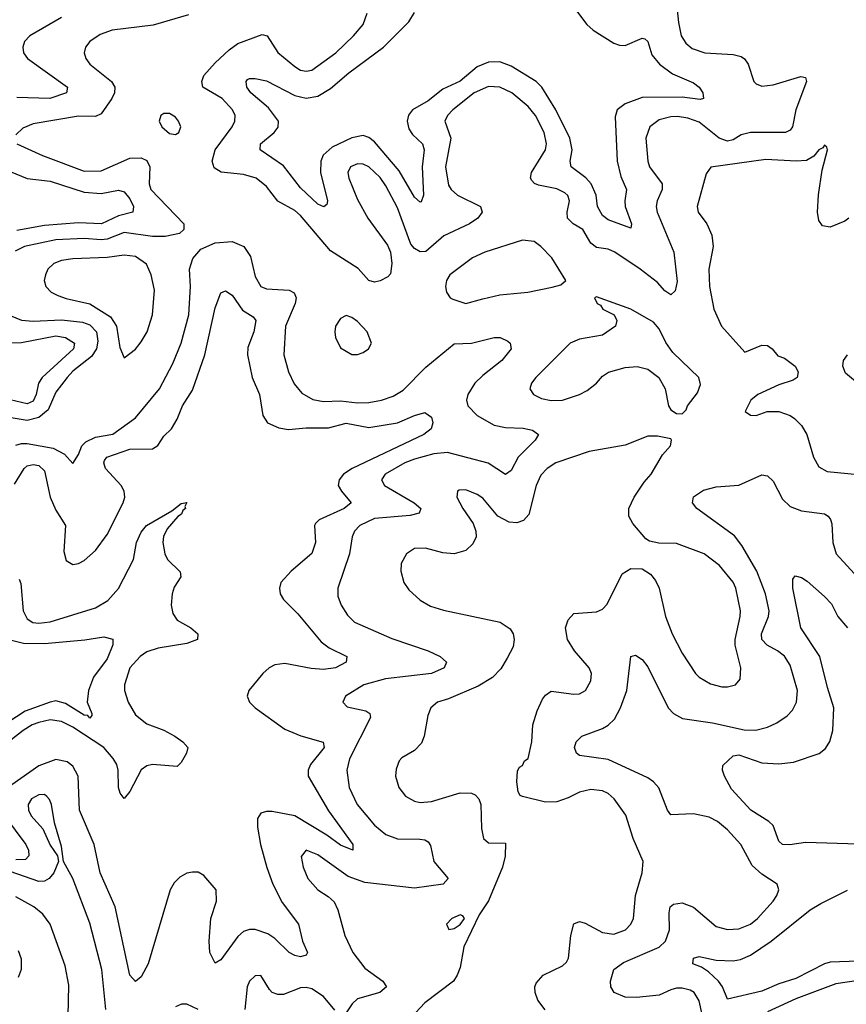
# Model space of a CAD drawing. Header units: inches. Extents: x 1843162 to 1959474, y 907081 to 1016326.
# Tile 602 of 656: x 1941483 to 1944387, y 971268 to 974727. Entities that reach past the tile are written whole.
import ezdxf

# ---------------------------------------------------------------- set-up
doc = ezdxf.new("R2010")
doc.units = ezdxf.units.IN
doc.header["$MEASUREMENT"] = 0
doc.layers.add('B9947', color=7, linetype='Continuous')

msp = doc.modelspace()

# ---------------------------------------------------------------- linework, layer by layer
at = {"layer": 'B9947', "color": 5}
for points, elevation in [([(1943792.1, 974772.1), (1943797, 974717), (1943807.1, 974670), (1943823.6, 974643.6), (1943845, 974625), (1943890.1, 974610.1), (1943990, 974604.1), (1944017.2, 974597.2), (1944029.1, 974589.1), (1944041.7, 974570), (1944062, 974510), (1944070, 974500.9), (1944090, 974493), (1944130, 974498.1), (1944227.3, 974527.3), (1944243.8, 974523.8), (1944247.6, 974510), (1944210.1, 974410), (1944198, 974350), (1944190, 974338.5), (1944173, 974330), (1944050, 974330.3), (1944017.8, 974322.2), (1943990, 974304.7), (1943970, 974299.5), (1943940.5, 974310), (1943870, 974366.1), (1943830, 974381.2), (1943794, 974386), (1943770, 974385), (1943730, 974375.2), (1943696.5, 974350), (1943683, 974310), (1943689.3, 974230), (1943695.9, 974210), (1943740.1, 974150), (1943740.1, 974130), (1943722.9, 974090), (1943719.2, 974070), (1943722.5, 974050), (1943781.2, 973910), (1943792.7, 973807.3), (1943785.8, 973774.2), (1943770, 973759.7), (1943750, 973774.2), (1943723.3, 973803.3), (1943663.2, 973850), (1943573.6, 973910), (1943550, 973920.6), (1943510, 973926.1), (1943490, 973941.1), (1943461.8, 973990), (1943427.7, 974010), (1943407.6, 974030), (1943406.5, 974050), (1943414.5, 974090), (1943409.3, 974109.3), (1943398.6, 974118.6), (1943370, 974132.2), (1943305.2, 974145.2), (1943291.2, 974151.2), (1943281.9, 974161.9), (1943277.1, 974170), (1943280.6, 974190), (1943330.5, 974270), (1943334.1, 974290), (1943325.3, 974330), (1943294.9, 974390), (1943270, 974421.3), (1943211.6, 974470), (1943170, 974489.9), (1943130, 974491.9), (1943080.2, 974470), (1943004.3, 974410), (1942986.3, 974390), (1942977.1, 974370), (1942997.7, 974310), (1942978.7, 974210), (1942990, 974145.3), (1942999.2, 974130), (1943021.3, 974110), (1943101.5, 974070), (1943108.3, 974050), (1943092.8, 974030), (1943063.8, 974010), (1942972.9, 973967.1), (1942910, 973912.1), (1942890, 973911.6), (1942870, 973922.5), (1942857.6, 973937.6), (1942810, 974066.2), (1942770, 974143.1), (1942750, 974171.9), (1942710, 974209.8), (1942690, 974219.4), (1942670, 974220.7), (1942645.5, 974210), (1942635.8, 974190), (1942638.9, 974170), (1942670, 974095.6), (1942706.7, 974030), (1942775.2, 973935.2), (1942785.8, 973910), (1942790.7, 973870), (1942785.9, 973834.1), (1942777, 973823), (1942750, 973809.2), (1942730, 973805), (1942710, 973810.7), (1942672.5, 973852.5), (1942574.7, 973914.7), (1942470, 974038.7), (1942450, 974056.9), (1942390, 974089), (1942350, 974141.1), (1942314.2, 974170), (1942270, 974183.2), (1942190.5, 974190.5), (1942166.4, 974206.4), (1942159.6, 974230), (1942169.4, 974270), (1942229.1, 974350), (1942239.4, 974370), (1942239.8, 974390), (1942231.2, 974410), (1942195, 974450), (1942127.1, 974490), (1942122.6, 974510), (1942130.5, 974530), (1942170, 974575.3), (1942218.9, 974621.1), (1942250, 974642.8), (1942334.9, 974674.9), (1942353.1, 974670), (1942390, 974611.7), (1942450, 974561.7), (1942470, 974548.8), (1942490, 974546), (1942510, 974549.4), (1942594.2, 974610), (1942656.4, 974670), (1942689.8, 974710), (1942704.4, 974750)], 540), ([(1943414.8, 974790), (1943475, 974710), (1943497.7, 974690), (1943570, 974644.1), (1943590, 974636.6), (1943610, 974636), (1943670, 974662.2), (1943679.4, 974659.4), (1943690, 974650.4), (1943703.5, 974603.5), (1943730.8, 974570.8), (1943776.9, 974536.9), (1943850, 974504.7), (1943870.3, 974490), (1943883.1, 974470), (1943884.9, 974450), (1943874.1, 974445.9), (1943810, 974454), (1943670, 974453.3), (1943610, 974431.6), (1943582.1, 974410), (1943574.9, 974385.1), (1943581.5, 974230), (1943595.3, 974175.3), (1943615, 974130), (1943608.9, 974090), (1943610.7, 974070), (1943632.9, 974010), (1943630, 973994), (1943550, 974023.2), (1943530, 974039.4), (1943513.3, 974070), (1943508.7, 974110), (1943491.3, 974150), (1943471.7, 974171.7), (1943419.9, 974210), (1943416.6, 974230), (1943424.2, 974270), (1943416.3, 974310), (1943366.4, 974410), (1943317.5, 974490), (1943297.5, 974510), (1943210, 974563.6), (1943170, 974579), (1943130, 974577.1), (1943090, 974561.1), (1943030, 974510.6), (1942970, 974482.7), (1942918.5, 974441.5), (1942863.2, 974410), (1942848.5, 974391.5), (1942844.6, 974370), (1942850, 974343.2), (1942863.3, 974323.3), (1942898.1, 974290), (1942903.6, 974270), (1942897.5, 974210), (1942902.3, 974110), (1942893, 974087), (1942890, 974086), (1942870, 974103.8), (1942816.1, 974196.1), (1942730, 974297.6), (1942710, 974313), (1942690, 974319.3), (1942650, 974311.4), (1942581.1, 974278.9), (1942549.3, 974250.7), (1942540.6, 974230), (1942539.5, 974190), (1942564.7, 974090), (1942562, 974078), (1942551.1, 974068.9), (1942530, 974079.1), (1942470, 974135.5), (1942410, 974213.1), (1942327.7, 974270), (1942328.9, 974290), (1942377.3, 974330), (1942391.4, 974348.6), (1942392.3, 974370), (1942357.2, 974417.2), (1942295, 974470), (1942281.6, 974490), (1942278.9, 974510), (1942284, 974516), (1942290, 974520.3), (1942310, 974520.2), (1942350, 974511.8), (1942450, 974460.5), (1942490, 974450.8), (1942530, 974458.1), (1942574.8, 974485.2), (1942639.5, 974540.5), (1942761.5, 974630), (1942850, 974718.7), (1942870, 974751.7)], 520), ([(1942076.3, 974743.7), (1941952.7, 974707.3), (1941808.2, 974690), (1941765.7, 974674.3), (1941730.2, 974650), (1941714.4, 974630), (1941709.3, 974610.7), (1941715.5, 974590), (1941729.2, 974570), (1941806, 974510), (1941818, 974490), (1941816.8, 974470), (1941807.3, 974450), (1941770, 974395.4), (1941750, 974386.1), (1941690, 974387.2), (1941530, 974360.3), (1941494, 974346), (1941470, 974322.7)], 540), ([(1941630, 974734.2), (1941518.9, 974670), (1941500.2, 974650), (1941494.2, 974630), (1941496.5, 974610), (1941511.2, 974590), (1941651.4, 974490), (1941647.8, 974470), (1941589.7, 974450.3), (1941473.6, 974453.6)], 520), ([(1941473, 974290), (1941563.1, 974250), (1941710, 974194.6), (1941770, 974195.8), (1941870, 974240.1), (1941910, 974241.3), (1941930, 974232.6), (1941940.6, 974210), (1941938.1, 974150), (1941944, 974130), (1942059.3, 974010), (1942060.2, 973990), (1942044.5, 973975.5), (1941994.5, 973965.5), (1941950, 973965.3), (1941850, 973978.7), (1941790, 973955.9), (1941770, 973953.2), (1941710, 973958.1), (1941610, 973953.6), (1941499.7, 973930), (1941466.9, 973913.1)], 540), ([(1944396.4, 974030), (1944381.4, 974018.6), (1944330, 973997.7), (1944303, 974003), (1944290, 974021.2), (1944285.8, 974050), (1944289.1, 974110.9), (1944302.2, 974197.8), (1944320.7, 974270), (1944318.7, 974278.7), (1944310, 974286), (1944304, 974276), (1944290, 974269.6), (1944273, 974247), (1944247.7, 974232.3), (1944210.8, 974229.2), (1944103.9, 974236), (1943911.3, 974208.7), (1943894.7, 974185.3), (1943863.2, 974070), (1943867.1, 974050), (1943896.9, 974010), (1943914.3, 973970), (1943919, 973930), (1943903.8, 973850), (1943906.3, 973790), (1943921.4, 973710), (1943948.4, 973650), (1944030, 973559.1), (1944090, 973583.1), (1944110, 973582), (1944126.8, 973570), (1944146.4, 973546.4), (1944170, 973537.3), (1944206.8, 973510), (1944217.3, 973490), (1944214.8, 973470), (1944199.9, 973460.1), (1944150, 973444.5), (1944076, 973410), (1944051.3, 973390), (1944032, 973350), (1944050, 973338), (1944070, 973336), (1944109.4, 973350.6), (1944149.5, 973350.5), (1944190, 973336.5), (1944205.3, 973325.3), (1944230, 973301.1), (1944248.3, 973270), (1944272.2, 973190), (1944290, 973156.5), (1944319.6, 973139.6), (1944428.7, 973128.7)], 560), ([(1941450, 974193.7), (1941510, 974169), (1941590, 974159.6), (1941710, 974120.9), (1941770, 974116.1), (1941830, 974127.5), (1941850, 974121.4), (1941870, 974097.2), (1941883.5, 974070), (1941880.3, 974050), (1941830, 974037.5), (1941770.2, 974010), (1941690, 974012.9), (1941570, 974003.8), (1941473.3, 973986.7)], 520), ([(1941470, 973232.1), (1941490, 973238.4), (1941510, 973238.2), (1941601.2, 973221.2), (1941640.1, 973200.1), (1941670, 973167.3), (1941690, 973199.3), (1941701.8, 973230), (1941716, 973244), (1941750, 973260.1), (1941810, 973271.2), (1941890, 973327.8), (1941974.1, 973430), (1942021.1, 973518.9), (1942049.9, 973590), (1942077.7, 973690), (1942083.4, 973790), (1942079.3, 973850), (1942092, 973888), (1942119.1, 973921), (1942170, 973943), (1942230, 973947.1), (1942270.5, 973930.5), (1942294.4, 973894.4), (1942310, 973824.9), (1942330.3, 973790), (1942350, 973781.5), (1942430, 973776.8), (1942447.3, 973767.3), (1942453.9, 973750), (1942451.5, 973730), (1942417.2, 973650), (1942411.7, 973550), (1942427.1, 973490), (1942447.3, 973447.3), (1942474.9, 973414.9), (1942513.1, 973393.1), (1942550, 973385.3), (1942610, 973388.3), (1942670, 973380.8), (1942710, 973381.8), (1942754.7, 973390), (1942795.5, 973404.5), (1942830, 973425.1), (1942910, 973506), (1943010, 973587.5), (1943070, 973590.7), (1943150.2, 973610.2), (1943171, 973610), (1943197.6, 973597.6), (1943206, 973590), (1943210.2, 973570), (1943177.2, 973530), (1943110, 973477.4), (1943082.5, 973450), (1943057, 973410), (1943053.3, 973390), (1943057.9, 973370), (1943090, 973336.6), (1943150, 973302.3), (1943190, 973293.8), (1943251.7, 973291.7), (1943285, 973285), (1943305.3, 973270), (1943293.6, 973250), (1943234.8, 973190), (1943210, 973142.6), (1943190, 973128.9), (1943129, 973169), (1942986.6, 973206.6), (1942938.1, 973201.9), (1942870, 973183.5), (1942836.3, 973170), (1942767.2, 973130), (1942753.8, 973110), (1942765.3, 973090), (1942868.4, 973030), (1942891.8, 973010), (1942887.1, 972992.9), (1942854.8, 972985.2), (1942730, 972974.4), (1942677.6, 972950), (1942659.5, 972930), (1942651.3, 972910), (1942642.1, 972850), (1942601, 972730), (1942601.4, 972701.4), (1942612.9, 972670), (1942635.1, 972635.1), (1942659.6, 972610), (1942790, 972553.6), (1942918.4, 972510), (1942960.4, 972490), (1942982.4, 972470), (1942974.6, 972450), (1942930, 972430.6), (1942768.1, 972411.9), (1942691.6, 972390), (1942627.4, 972350), (1942618, 972330), (1942633.5, 972313.5), (1942698.7, 972298.7), (1942712.8, 972290), (1942715.3, 972275.3), (1942641.9, 972130), (1942632, 972090), (1942640.4, 972030), (1942668.8, 971970), (1942730, 971897.4), (1942770, 971864.3), (1942810, 971849), (1942888.8, 971848.8), (1942906.1, 971846.1), (1942918.4, 971838.4), (1942926.5, 971826.5), (1942938, 971770), (1942988.9, 971710), (1942970.4, 971690), (1942870, 971675.9), (1942695.8, 971695.8), (1942637.1, 971717), (1942530, 971793), (1942490, 971809.5), (1942472.5, 971787.5), (1942479, 971750), (1942495.3, 971710), (1942530, 971670.3), (1942567.2, 971647.2), (1942587.8, 971627.8), (1942600.3, 971600.3), (1942625.2, 971510), (1942653.7, 971450), (1942695.4, 971395.4), (1942758.7, 971350), (1942771.3, 971330), (1942748.7, 971310), (1942670, 971287.6), (1942651.7, 971270), (1942630, 971238.7)], 540), ([(1941465, 973095), (1941499, 973150), (1941510, 973160.1), (1941530, 973164.4), (1941550, 973160.5), (1941570, 973141.8), (1941590.1, 973050), (1941610, 973004.1), (1941643.7, 972950), (1941638.4, 972858.4), (1941646.9, 972826.9), (1941670, 972813.2), (1941690, 972816.8), (1941710, 972827.4), (1941750, 972861.6), (1941790, 972918.7), (1941846.7, 973030), (1941852.2, 973050), (1941850.3, 973070), (1941839.7, 973090), (1941785.1, 973150), (1941778.3, 973170), (1941781.5, 973178.5), (1941789.9, 973190.1), (1941870, 973218.5), (1941950, 973219.2), (1941968.5, 973231.5), (1941990, 973263.8), (1942016.1, 973290), (1942036.2, 973323.8), (1942055.4, 973370), (1942090, 973424.9), (1942133.8, 973550), (1942170, 973714.9), (1942190, 973767), (1942206.2, 973773.8), (1942230, 973758.6), (1942266.2, 973706.2), (1942303.1, 973683.1), (1942313.1, 973670), (1942306.1, 973630), (1942285.1, 973574.9), (1942283.4, 973550), (1942300.4, 973470), (1942325.5, 973410), (1942336.9, 973336.9), (1942353.7, 973310), (1942393.2, 973293.2), (1942427.2, 973287.2), (1942490, 973293.6), (1942567.5, 973292.5), (1942630, 973309.6), (1942710, 973294.2), (1942810, 973310.1), (1942870, 973336.8), (1942906.4, 973346.4), (1942930, 973330.7), (1942934, 973310), (1942928.2, 973290), (1942903.5, 973270), (1942650.8, 973150), (1942620.7, 973130), (1942605, 973110), (1942602.5, 973090), (1942613.6, 973070), (1942647.9, 973030), (1942623.2, 973010), (1942535.8, 972970), (1942522.8, 972957.2), (1942519, 972950), (1942522.5, 972890), (1942508.9, 972851.1), (1942436.9, 972790), (1942400.8, 972750), (1942395.5, 972730), (1942398.4, 972710), (1942410.2, 972690), (1942460.1, 972640.1), (1942541.7, 972541.7), (1942570, 972520.1), (1942632.2, 972490), (1942630.3, 972470), (1942593.1, 972450), (1942550, 972444.1), (1942507.4, 972447.4), (1942414.5, 972465.5), (1942379.4, 972460.6), (1942359.3, 972450), (1942337, 972430), (1942288.5, 972370), (1942282.4, 972350), (1942290.4, 972330), (1942310.4, 972310), (1942414.6, 972234.6), (1942470.6, 972210.6), (1942549.3, 972189.3), (1942553.2, 972170), (1942504.6, 972110), (1942496.1, 972090), (1942496.3, 972070), (1942568, 971948), (1942653.8, 971830), (1942654, 971810), (1942610, 971826.6), (1942562.5, 971862.5), (1942450, 971929.6), (1942370, 971945.4), (1942350, 971945.6), (1942330, 971939.3), (1942318.7, 971921.3), (1942318.6, 971890), (1942329.2, 971830), (1942351.7, 971748.3), (1942372.7, 971690), (1942405.3, 971625.3), (1942463, 971550), (1942476.6, 971490), (1942494.4, 971450), (1942490, 971440.7), (1942470, 971435.1), (1942450, 971439.8), (1942430, 971449.9), (1942379.4, 971499.4), (1942355.2, 971515.2), (1942310, 971530.4), (1942290, 971531.4), (1942270, 971523.6), (1942250, 971505.9), (1942190, 971424.5), (1942170, 971412.6), (1942151.3, 971450), (1942148.6, 971490), (1942155, 971570), (1942174.3, 971630), (1942174, 971670), (1942130, 971721.1), (1942110, 971732.6), (1942090, 971732.6), (1942070, 971728.4), (1942045.5, 971714.5), (1942025.5, 971694.5), (1942012.1, 971670), (1941934.4, 971410), (1941910, 971364.4), (1941890, 971348.4), (1941869.9, 971370), (1941818.8, 971610), (1941765.7, 971730), (1941744.4, 971830), (1941693.7, 971950), (1941689, 972070), (1941670, 972104.7), (1941650, 972119.5), (1941610, 972128.2), (1941550, 972106.2), (1941423.5, 972016.5)], 520), ([(1941450, 973687.7), (1941490, 973670.7), (1941530, 973667.5), (1941630, 973672.4), (1941703.6, 973663.6), (1941730, 973654.4), (1941753.2, 973630), (1941757.4, 973597.4), (1941753, 973570), (1941736, 973544), (1941670, 973491.6), (1941649.6, 973470), (1941610, 973418.7), (1941583.5, 973356.5), (1941550, 973329), (1941510, 973318.3), (1941410, 973335.4)], 540), ([(1941450, 973592.1), (1941490, 973592.4), (1941610, 973616.4), (1941644.7, 973610), (1941675.7, 973590), (1941672.2, 973570), (1941562, 973470), (1941549.1, 973450), (1941540.9, 973410), (1941530, 973386.1), (1941510, 973376.9), (1941430, 973395.6)], 520), ([(1944439.6, 973439.6), (1944384.5, 973484.5), (1944374.3, 973510), (1944377.4, 973530), (1944391.3, 973550)], 560), ([(1943328.7, 971248.7), (1943302.9, 971282.9), (1943293.8, 971310), (1943292.8, 971330), (1943297.3, 971342.7), (1943322, 971370), (1943390, 971402.9), (1943404.1, 971415.9), (1943410.7, 971430), (1943418.8, 971510), (1943430, 971550.3), (1943450, 971559.1), (1943470, 971553.2), (1943530, 971520.8), (1943570, 971515.1), (1943611.1, 971530), (1943629.8, 971550), (1943639.2, 971570), (1943647, 971650), (1943669.8, 971730), (1943673, 971770), (1943638.2, 971850), (1943612.2, 971932.2), (1943571.1, 971990), (1943550, 972008.4), (1943530, 972018.2), (1943490, 972022.9), (1943450, 972013.6), (1943410, 971992.9), (1943370, 971979.3), (1943330, 971977.6), (1943250, 971998), (1943241.6, 972001.6), (1943234.2, 972014.2), (1943229.4, 972050), (1943232.3, 972087.7), (1943239, 972101), (1943250, 972106.8), (1943257, 972123), (1943270, 972131.3), (1943282.4, 972190), (1943285.6, 972250), (1943300.8, 972299.2), (1943319.8, 972340.2), (1943330, 972354), (1943350, 972367.9), (1943430, 972357.8), (1943450, 972359.1), (1943471.1, 972370), (1943490, 972404), (1943491.7, 972430), (1943484.2, 972450), (1943431.9, 972510), (1943407.1, 972550), (1943400.4, 972590), (1943410, 972619.1), (1943430, 972640.3), (1943510, 972647.2), (1943530, 972656.5), (1943546.7, 972673.3), (1943599.5, 972780.5), (1943630, 972799.5), (1943670, 972798), (1943699.4, 972779.4), (1943717.3, 972757.3), (1943729.3, 972729.3), (1943752.2, 972630), (1943775.4, 972570), (1943810, 972501.1), (1943856.9, 972430), (1943870, 972416.9), (1943910, 972393.4), (1943950, 972383.6), (1943970, 972383.1), (1943997.2, 972390), (1944014, 972410), (1944016.9, 972450), (1943997, 972530), (1943996.5, 972550), (1944014.7, 972630), (1944014.9, 972650), (1943998.6, 972730), (1943990, 972751), (1943941, 972810), (1943887.3, 972850), (1943790, 972887.1), (1943727.9, 972887.9), (1943695.4, 972895.4), (1943682.8, 972902.8), (1943636.6, 972956.6), (1943623, 972983), (1943622.5, 973010), (1943642.2, 973050), (1943677.4, 973102.6), (1943701.5, 973130), (1943741.8, 973198.2), (1943769.2, 973230), (1943773.2, 973250), (1943770, 973254), (1943723.7, 973263.7), (1943690, 973264.2), (1943610, 973232.6), (1943484, 973210), (1943366.3, 973170), (1943336.1, 973150), (1943313.4, 973126.6), (1943298, 973090), (1943271.3, 972988.7), (1943252.6, 972967.4), (1943230, 972959.5), (1943202.2, 972962.2), (1943162.6, 972982.6), (1943110, 973046), (1943090, 973059.1), (1943050, 973074.8), (1943026.5, 973073.5), (1943020.7, 973070), (1943018.4, 973050), (1943039.5, 973010), (1943076.6, 972956.6), (1943085.8, 972930), (1943086.5, 972910), (1943074.9, 972885.1), (1943050, 972862), (1943010, 972850.6), (1942970, 972853.7), (1942909.1, 972870.9), (1942870.3, 972869.7), (1942841.6, 972850), (1942823.8, 972816.2), (1942822, 972790), (1942832.2, 972750), (1942850, 972723.8), (1942890, 972687.2), (1942926.6, 972666.6), (1942972.3, 972652.3), (1943170.6, 972610.6), (1943206.5, 972586.5), (1943216.2, 972570), (1943220.6, 972550), (1943216.6, 972523.4), (1943196.2, 972483.8), (1943173.2, 972446.9), (1943144.2, 972415.8), (1943094.3, 972385.7), (1942990, 972341.4), (1942950.8, 972330), (1942927.7, 972310), (1942917, 972283), (1942904.4, 972210), (1942894.2, 972185.8), (1942870, 972159.7), (1942825.8, 972134.1), (1942816.7, 972123.3), (1942806, 972094), (1942803.6, 972070), (1942814.6, 972030), (1942839.1, 971999.1), (1942870, 971981.2), (1942890, 971976.9), (1942930, 971980.6), (1943030, 972011), (1943070, 972010.2), (1943083.5, 972003.5), (1943096.5, 971990), (1943102.9, 971970), (1943105.5, 971885.5), (1943112.7, 971850), (1943130, 971835.8), (1943190, 971834), (1943188.7, 971788.7), (1943179.7, 971750), (1943130, 971631.6), (1943097.6, 971582.4), (1943043.2, 971470), (1943030, 971397.2), (1943019.6, 971370), (1943007, 971350), (1942906.4, 971273.6), (1942858.4, 971221.6)], 560), ([(1943896.9, 971156.9), (1943870, 971280.7), (1943852.7, 971310), (1943838, 971318), (1943810, 971325), (1943790, 971324.5), (1943770, 971319.5), (1943730, 971299.7), (1943650, 971291.5), (1943610, 971293.3), (1943571.2, 971310), (1943559.7, 971330), (1943559.2, 971350), (1943569.9, 971390.1), (1943604.4, 971415.6), (1943730, 971469.2), (1943752.3, 971490), (1943766.3, 971530), (1943764.7, 971590), (1943768.3, 971610), (1943780.3, 971619.7), (1943810, 971624.6), (1943850, 971608.8), (1943930, 971542), (1943970, 971531.5), (1944010, 971532.8), (1944050, 971549.5), (1944074.8, 971570), (1944129.8, 971630), (1944143.1, 971650), (1944149.6, 971670), (1944144.5, 971690), (1944090, 971724.8), (1944056.1, 971756), (1944016.8, 971830), (1943970, 971880.9), (1943934.7, 971910), (1943905.3, 971925.3), (1943850, 971936.7), (1943770, 971933.7), (1943758.9, 971950), (1943728.3, 972028.3), (1943709.9, 972049.9), (1943690, 972064), (1943550, 972128.5), (1943450, 972142), (1943438.9, 972150), (1943432, 972170), (1943438, 972190), (1943458, 972210), (1943530, 972237.1), (1943551, 972249), (1943572.2, 972270), (1943593.3, 972310), (1943615.5, 972370), (1943629.8, 972490.2), (1943646, 972494), (1943670, 972478.9), (1943690, 972454), (1943761.5, 972310), (1943780.2, 972290), (1943812, 972272), (1943916.8, 972256.8), (1944027.7, 972232.3), (1944068.6, 972231.4), (1944110, 972242), (1944143.5, 972256.5), (1944179, 972281), (1944198.3, 972301.7), (1944212.1, 972330), (1944215.5, 972370), (1944190, 972459.7), (1944170, 972490.6), (1944145.8, 972510), (1944109, 972530), (1944089.9, 972550), (1944089.1, 972570), (1944113.4, 972630), (1944115.8, 972650), (1944102.7, 972710), (1944073.2, 972790), (1944019.5, 972879.5), (1943993.7, 972913.7), (1943862, 973010), (1943846.9, 973030), (1943849.8, 973050.2), (1943885.8, 973074.2), (1943930, 973085.9), (1944010, 973091.1), (1944090, 973127.6), (1944110, 973124.2), (1944130, 973106), (1944162.8, 973042.8), (1944190, 973017.1), (1944230, 973002), (1944310, 972991), (1944322.7, 972982.7), (1944331.6, 972971.6), (1944335.6, 972955.6), (1944339.2, 972890), (1944351.3, 972850), (1944427.1, 972767.1)], 540), ([(1941481.6, 972761.6), (1941486.8, 972746.8), (1941495.7, 972650), (1941510, 972622.6), (1941529.7, 972609.7), (1941550, 972606.5), (1941590, 972611.5), (1941750, 972660.8), (1941793.3, 972686.7), (1941830.8, 972729.2), (1941882.7, 972830), (1941893.7, 972890), (1941910, 972926.3), (1941928.5, 972950), (1942018.2, 973001.8), (1942050, 973027.7), (1942070.2, 973030.2), (1942063.5, 973016.5), (1942065.5, 973010), (1942056.9, 973003.1), (1942052.2, 972990), (1942039, 972981), (1942001.6, 972938.4), (1941988.4, 972911.6), (1941985.6, 972890), (1941993.4, 972850), (1942002.2, 972830), (1942047.1, 972787.1), (1942049.2, 972770), (1942026.1, 972733.9), (1942018.7, 972710), (1942015.4, 972670), (1942021.1, 972641.1), (1942036.9, 972616.9), (1942084.9, 972590), (1942109.1, 972570), (1942107.4, 972550), (1942070, 972535.2), (1941970, 972518.6), (1941930, 972506.1), (1941906.2, 972490), (1941870.2, 972450), (1941851, 972390), (1941851.8, 972370), (1941864.5, 972330), (1941890, 972284.6), (1941930, 972253.1), (1941990, 972230.6), (1942028.2, 972210), (1942056.2, 972190), (1942073.8, 972170), (1942069.1, 972150), (1942050, 972118), (1942036, 972104), (1941950, 972109.9), (1941930, 972105.9), (1941910, 972092.2), (1941870, 972015.4), (1941850, 971991.2), (1941836.4, 972010), (1941830.7, 972030), (1941829.2, 972090), (1941824, 972110), (1941812.1, 972132.1), (1941779.3, 972170), (1941670, 972241.8), (1941630, 972262.1), (1941590, 972267), (1941550, 972258.2), (1941527.2, 972250), (1941495, 972230), (1941425.7, 972174.3)], 480), ([(1944430.4, 971830.4), (1944243.1, 971836.9), (1944188.9, 971828.9), (1944162.6, 971830), (1944150, 971841), (1944130, 971895.9), (1944115.4, 971910), (1944051.7, 971950), (1943983.3, 972023.3), (1943959, 972070), (1943952.2, 972090), (1943953.2, 972106.8), (1943990, 972141.3), (1944010, 972144.5), (1944090, 972116.8), (1944150, 972112.7), (1944201.2, 972118.8), (1944291.2, 972148.8), (1944313.7, 972166.3), (1944329.2, 972190.8), (1944339.9, 972230), (1944343.2, 972310), (1944320.6, 972380.6), (1944294.4, 972490), (1944227.6, 972590), (1944198.9, 972730), (1944198.9, 972761.1), (1944207, 972773), (1944230, 972767.4), (1944250, 972754.7), (1944310, 972700.8), (1944334.4, 972674.4), (1944357.1, 972630), (1944391, 972590)], 520), ([(1941450, 972548.3), (1941496.1, 972536.1), (1941570, 972535.8), (1941712.2, 972547.8), (1941779.3, 972559.3), (1941810.6, 972550.6), (1941810.6, 972530.6), (1941790, 972481.3), (1941742.7, 972417.3), (1941725.4, 972370), (1941719.7, 972330), (1941736.5, 972290), (1941737, 972283), (1941730, 972273.2), (1941722.4, 972282.4), (1941710, 972283.4), (1941644.7, 972324.7), (1941610, 972333.8), (1941590, 972329.6), (1941502.5, 972297.5), (1941441.5, 972258.5)], 460), ([(1941786.4, 971250), (1941772, 971390), (1941730, 971553), (1941670, 971709.7), (1941637.4, 971770), (1941630, 971822), (1941605.3, 971905.3), (1941594.5, 971970), (1941588.1, 971988.1), (1941578.4, 971998.4), (1941570, 972004.8), (1941550, 972004.4), (1941524.5, 971990), (1941513, 971970), (1941514.5, 971950), (1941523.5, 971930), (1941564.3, 971884.3), (1941590, 971827), (1941616, 971790), (1941619.3, 971770), (1941603.7, 971730), (1941587.1, 971710), (1941570, 971700.9), (1941550, 971700.1), (1941450, 971734.3)], 540), ([(1941430.1, 971930), (1941505.2, 971830), (1941513.6, 971810), (1941515.7, 971790), (1941503.7, 971776.3), (1941470, 971776)], 520), ([(1944430, 971420.2), (1944330, 971416), (1944310, 971410.3), (1944210, 971358.9), (1944150, 971339.7), (1944090, 971314.1), (1943970, 971286.2), (1943951.9, 971330), (1943938.3, 971350), (1943902.4, 971382.4), (1943878.4, 971398.4), (1943848.2, 971410), (1943849.7, 971430), (1943870, 971435.9), (1943930, 971423.4), (1943990, 971420.9), (1944015, 971425), (1944050, 971440.8), (1944123, 971490), (1944260.5, 971599.5), (1944297.4, 971622.6), (1944391.3, 971668.7)], 520), ([(1941653.3, 971226.7), (1941655.5, 971335.5), (1941642.9, 971402.9), (1941590.7, 971550), (1941564.5, 971584.5), (1941532.4, 971610), (1941470, 971645.8)], 560), ([(1941477.3, 971457.3), (1941487.9, 971427.9), (1941488.2, 971390), (1941478.2, 971361.8)], 560), ([(1942590, 971247.4), (1942550, 971295.9), (1942510, 971322.3), (1942490, 971327.3), (1942470, 971325.8), (1942410, 971303.2), (1942390, 971302.3), (1942370, 971309.8), (1942360.2, 971320.2), (1942330, 971369.5), (1942310, 971367.6), (1942290, 971349.6), (1942282.3, 971330), (1942273.7, 971250)], 540), ([(1944865.8, 971170), (1944872.1, 971310), (1944866.8, 971330), (1944850, 971347.7), (1944790, 971332.1), (1944723.8, 971296.2), (1944690, 971288.5), (1944643.2, 971303.2), (1944590, 971345.4), (1944570, 971352.2), (1944470, 971357.2), (1944350, 971339.7), (1944210, 971287.2), (1944110, 971241.8)], 540), ([(1942110, 971249.8), (1942070, 971268.4), (1942051.7, 971268.3), (1942030, 971259.7)], 540)]:
    msp.add_lwpolyline(points, dxfattribs=dict(at, elevation=elevation))
at = {"layer": 'B9947', "color": 5, "elevation": 560}
for points in [[(1941990, 974397), (1941978.8, 974390), (1941973, 974370), (1941983.1, 974350), (1942010, 974326.3), (1942030, 974323.1), (1942042.7, 974330), (1942049.5, 974350), (1942041.6, 974370), (1942030, 974384.5), (1942010, 974396.9)], [(1943250, 973952.6), (1943117.3, 973910), (1943073.4, 973890), (1942994.8, 973830), (1942982, 973810), (1942978.8, 973790), (1942982.8, 973770), (1942996, 973750), (1943005.1, 973745.1), (1943050, 973730.3), (1943110, 973746.2), (1943170, 973759.7), (1943268, 973770), (1943353.4, 973786.6), (1943384.7, 973795.3), (1943402, 973810), (1943352, 973890), (1943314.5, 973930), (1943290, 973947.6)], [(1941850, 973899.6), (1941790, 973891.6), (1941670, 973887.2), (1941630, 973880.2), (1941603.7, 973870), (1941582.6, 973850), (1941573.4, 973830), (1941568.8, 973810), (1941575.3, 973790), (1941594, 973770), (1941617.6, 973757.6), (1941646.8, 973746.8), (1941730, 973728.8), (1941802.4, 973682.4), (1941823.8, 973650), (1941834.8, 973574.8), (1941850, 973538.8), (1941890, 973568.8), (1941910, 973594.9), (1941930.6, 973630), (1941949.8, 973689.8), (1941956.3, 973776.3), (1941945, 973830), (1941928.4, 973868.4), (1941890, 973894.4)], [(1943510, 973753.2), (1943502, 973750), (1943512, 973730), (1943523.5, 973723.5), (1943532, 973710), (1943571.3, 973690), (1943581, 973670), (1943576, 973650), (1943530, 973618.7), (1943450, 973605), (1943416.5, 973590), (1943295.8, 973470), (1943280.9, 973450), (1943275.3, 973430), (1943288.5, 973410), (1943316.3, 973396.3), (1943350, 973389), (1943390, 973390.2), (1943449.6, 973410), (1943476.3, 973423.7), (1943509.4, 973450), (1943530, 973474), (1943551.6, 973488.4), (1943610, 973504.9), (1943652, 973508), (1943690, 973498.7), (1943728, 973470), (1943750.6, 973430), (1943762, 973370), (1943770, 973356), (1943790, 973342.8), (1943810, 973342), (1943824, 973356), (1943829.4, 973370.6), (1943863.7, 973416.3), (1943874.8, 973445.2), (1943869.5, 973470), (1943778, 973558), (1943752.9, 973592.9), (1943730, 973641.1), (1943710, 973664.4), (1943630, 973709.4)], [(1942630, 973687), (1942610, 973677), (1942592.4, 973650), (1942590.4, 973630), (1942592.2, 973610), (1942610, 973574), (1942650, 973550.5), (1942670, 973550.6), (1942690, 973557.3), (1942709, 973570), (1942719, 973590), (1942703.7, 973630), (1942670, 973667), (1942650, 973680.5)], [(1943030, 971582.7), (1943000.7, 971570), (1942982.8, 971550), (1942991.3, 971531.3), (1943010, 971534), (1943030, 971548), (1943045.2, 971570), (1943039.5, 971579.5)]]:
    msp.add_lwpolyline(points, close=True, dxfattribs=at)

doc.saveas('drawing.dxf')
